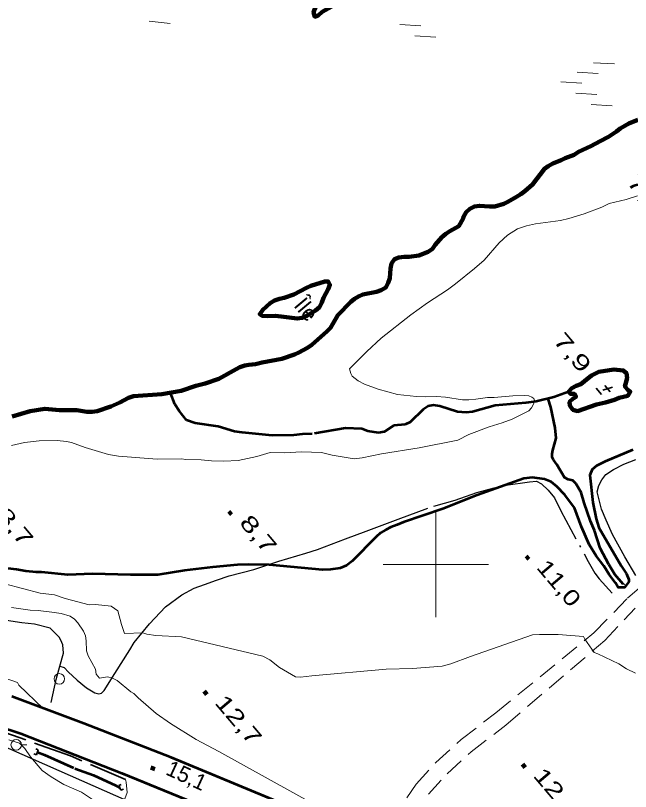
# Model space of a CAD drawing. Extents: x 386081 to 389416, y 5130568 to 5134082.
# Drawn here: x 388320.2 to 388436.9, y 5132556.9 to 5132704.2 of the extents above; entities that cross this region are included whole.
import ezdxf
from ezdxf.enums import TextEntityAlignment as Align

# ---------------------------------------------------------------- set-up
doc = ezdxf.new("R2010")
doc.units = 0
doc.header["$LTSCALE"] = 1.2
for name, pattern in [('DASH_DOUBLE_DOT', [9.2, 5, -1.2, 0.3, -1.2, 0.3, -1.2]), ('DOT_DASHED', [7.7, 5, -1.2, 0.3, -1.2]), ('LONG_DASHED', [7.5, 6, -1.5]), ('MEDIUM_DASHED', [4.5, 3, -1.5])]:
    doc.linetypes.add(name, pattern=pattern)
for name, color, linetype, lineweight in [('1', 7, 'Continuous', 53), ('19', 7, 'Continuous', 13), ('2', 7, 'Continuous', 13), ('21', 7, 'LONG_DASHED', 35), ('26', 7, 'Continuous', 35), ('3', 7, 'Continuous', 140), ('36', 7, 'Continuous', 13), ('4', 7, 'DASH_DOUBLE_DOT', 53), ('41', 7, 'DOT_DASHED', 25), ('6', 7, 'Continuous', 13), ('61', 7, 'Continuous', 13)]:
    doc.layers.add(name, color=color, linetype=linetype, lineweight=lineweight)
doc.layers.add('8', color=7, linetype='Continuous')

msp = doc.modelspace()

# ---------------------------------------------------------------- linework, layer by layer
at = {"layer": '1'}
msp.add_lwpolyline([(388437.34, 5132621.8), (388432.1, 5132619.55), (388430.49, 5132618.74), (388429.65, 5132618.01), (388429.22, 5132616.94), (388429.81, 5132611.76), (388430.41, 5132608.66), (388430.93, 5132607.04), (388435.17, 5132599.76), (388436.16, 5132598.24), (388436.62, 5132597.16), (388436.62, 5132596.7), (388435.8, 5132595.61), (388434.59, 5132595.61), (388434.09, 5132596.51), (388432.88, 5132598.09), (388431.87, 5132599.75), (388430.43, 5132601.66), (388429.09, 5132603.79), (388427.65, 5132607.17), (388426.32, 5132610.78), (388424.49, 5132613.23), (388422.98, 5132614.84), (388421.86, 5132615.68), (388420.6, 5132616.22), (388418.34, 5132616.51), (388416.7, 5132616.36), (388407.84, 5132613.17), (388401.3, 5132610.55), (388393.83, 5132608.01), (388392.66, 5132607.55), (388391.47, 5132607.1), (388390.5, 5132606.61), (388389.52, 5132605.99), (388388.67, 5132605.25), (388384.1, 5132600.63), (388383.07, 5132599.83), (388381.85, 5132599.33), (388380.02, 5132599.08), (388378.49, 5132599.01), (388368.36, 5132599.96), (388364.39, 5132600.01), (388362.38, 5132599.94), (388357.67, 5132599.49), (388352.3, 5132598.86), (388347.23, 5132598.04), (388342.09, 5132598.03), (388334.88, 5132598.25), (388330.17, 5132598.05), (388325.15, 5132598.52), (388324.17, 5132598.52), (388322.22, 5132598.76), (388320.44, 5132599.06), (388317.69, 5132599.36)], dxfattribs=at)
at = {"layer": '19', "linetype": 'MEDIUM_DASHED'}
for points in [[(388388.42, 5132546.73), (388396.24, 5132558.26), (388400, 5132562.38), (388404.77, 5132566.75), (388411.4, 5132571.84), (388429.99, 5132587.03), (388436.36, 5132593.63), (388439.58, 5132596.41)], [(388398.6, 5132556.4), (388402.13, 5132560.26), (388406.7, 5132564.45), (388413.26, 5132569.5), (388432.05, 5132585.57), (388437.82, 5132591.74)]]:
    msp.add_lwpolyline(points, dxfattribs=at)
at = {"layer": '19'}
msp.add_lwpolyline([(388341.11, 5132559.18), (388341.23, 5132558.67), (388341.4, 5132556.72), (388340.42, 5132553.96), (388338.62, 5132551.3), (388334.51, 5132546.22), (388332.38, 5132543.79), (388329.44, 5132541.34)], dxfattribs=at)
at = {"layer": '2'}
for points in [[(388438.25, 5132670.01), (388436.12, 5132669.33), (388432.89, 5132668.53), (388431.49, 5132667.85), (388428.14, 5132666.56), (388425.22, 5132665.69), (388423.63, 5132665.32), (388418.88, 5132664.7), (388417.17, 5132664.32), (388415.47, 5132663.71), (388413.58, 5132662.54), (388412, 5132661.06), (388409.14, 5132657.8), (388407.31, 5132656.2), (388403.72, 5132653.3), (388402.19, 5132652.13), (388398.42, 5132649.66), (388395.25, 5132647.44), (388389.64, 5132643), (388386.9, 5132640.47), (388383.61, 5132637.15), (388383.85, 5132636.29), (388384.1, 5132635.79), (388385.26, 5132634.87), (388386.48, 5132634.26), (388389.05, 5132633.28), (388392.72, 5132632.31), (388396.32, 5132631.89), (388398.09, 5132631.83), (388400.1, 5132631.9), (388401.81, 5132631.78), (388405.05, 5132631.24), (388406.27, 5132631.24), (388407.61, 5132631.37), (388409.81, 5132631.74), (388411.03, 5132631.74), (388414.57, 5132632), (388416.82, 5132632.07), (388417.62, 5132632.01), (388418.23, 5132631.76), (388418.59, 5132631.52), (388418.72, 5132631.15), (388418.54, 5132630.47), (388418.17, 5132629.73), (388417.62, 5132629.18), (388414.46, 5132627.57), (388412.57, 5132626.89), (388410.13, 5132626.15), (388406.23, 5132624.66), (388404.14, 5132623.61), (388396.85, 5132622.16), (388389.69, 5132621.01), (388386.04, 5132620.26), (388384.5, 5132620.09), (388380.3, 5132620.76), (388378.29, 5132621.29), (388374.49, 5132621.42), (388371.28, 5132621.2), (388368.55, 5132621.29), (388366.04, 5132620.49), (388362.49, 5132619.74), (388359.8, 5132619.61), (388357.42, 5132619.66), (388355.46, 5132619.9), (388352.58, 5132619.96), (388351.73, 5132620.08), (388347.14, 5132620), (388339.79, 5132620.6), (388337.89, 5132620.9), (388333.48, 5132622.24), (388330.84, 5132623.16), (388329.93, 5132623.34), (388328.15, 5132623.52), (388324.72, 5132623.51), (388321.96, 5132623.19), (388319.51, 5132622.57)], [(388318.22, 5132596.34), (388324.94, 5132594.59), (388327.63, 5132594.23), (388329.66, 5132593.55), (388334.19, 5132592.37), (388335.45, 5132592.42), (388338.4, 5132592.08), (388339.66, 5132591.19), (388340.34, 5132588.59), (388340.94, 5132586.87), (388344.43, 5132587.03), (388345.16, 5132586.78), (388346.85, 5132586.55), (388351.74, 5132586.26), (388367.19, 5132582.61), (388368.52, 5132581.88), (388370.36, 5132580.44), (388373.36, 5132578.67), (388374.34, 5132578.63), (388376.49, 5132578.88), (388390.54, 5132580.12), (388395.56, 5132580.25), (388401.21, 5132580.72), (388402.84, 5132581.17), (388406.57, 5132582.55), (388418.34, 5132586.63), (388419.63, 5132586.74), (388423.2, 5132586.69), (388427.98, 5132586.3), (388428.24, 5132585.83), (388430.04, 5132583.32), (388430.72, 5132583.07), (388434.74, 5132581.17), (388436.14, 5132580.16), (388437.87, 5132579.38)], [(388319.48, 5132591.81), (388323.02, 5132591.33), (388324.54, 5132591.28), (388327.16, 5132590.98), (388328.93, 5132590.68), (388330.64, 5132590.19), (388331.43, 5132589.64), (388332.05, 5132588.91), (388333.15, 5132587.32), (388333.51, 5132586.46), (388333.64, 5132585.48), (388333.7, 5132583.58), (388334.01, 5132582.66), (388335.41, 5132580.15), (388335.54, 5132579.17), (388336.15, 5132578.44), (388337.73, 5132578.69), (388338.65, 5132578.39), (388339.56, 5132577.96), (388342.14, 5132575.82), (388342.69, 5132575.51), (388343.5, 5132574.7), (388346.96, 5132571.73), (388349.62, 5132569.84), (388354.51, 5132566.8), (388358.82, 5132564.5), (388377.53, 5132554.12)], [(388282.55, 5132586.76), (388286.9, 5132586.26), (388287.82, 5132586.09), (388293.58, 5132584.66), (388298.72, 5132583.71), (388304.74, 5132582.99), (388305.59, 5132583.32), (388306.46, 5132584), (388307.32, 5132584.09), (388307.57, 5132583.69), (388307.98, 5132582.32), (388308.8, 5132580.92), (388309.5, 5132580.48), (388310.75, 5132580.13), (388317.88, 5132578.53), (388320.6, 5132577.59), (388320.9, 5132577.07), (388325.52, 5132572.69)], [(388318.96, 5132566.73), (388320.98, 5132566.09), (388322, 5132565.09), (388323.1, 5132563.48), (388325.32, 5132560.9), (388326.98, 5132559.66), (388329.44, 5132558.21), (388332.77, 5132556.74), (388335.44, 5132554.98), (388335.57, 5132554.28), (388335.74, 5132551.49), (388335.44, 5132550.36), (388334.32, 5132547.33), (388333.47, 5132546.17), (388329.44, 5132541.34)]]:
    msp.add_lwpolyline(points, dxfattribs=at)
at = {"layer": '21', "linetype": 'Continuous', "lineweight": 53}
for points in [[(388191.48, 5132611.97), (388201.34, 5132608.24), (388228.73, 5132598.22), (388268.27, 5132585.17), (388287.74, 5132578.66), (388303.84, 5132573.63), (388321.27, 5132567.92), (388340.39, 5132560.41), (388359.24, 5132552.66), (388386.08, 5132541.24), (388413.51, 5132528.97), (388446.14, 5132514.94), (388481.46, 5132500.28), (388528.45, 5132480.9), (388560.87, 5132469.08), (388592.98, 5132459.29), (388624.84, 5132449.91), (388649.31, 5132442.21), (388698.24, 5132426.15), (388719.57, 5132420.8), (388747.92, 5132415.16), (388759.06, 5132412.44)], [(388752.35, 5132420.42), (388746.56, 5132421.72), (388723.84, 5132426.42), (388706.19, 5132430.3), (388688.75, 5132435.61), (388650.33, 5132448.25), (388633.46, 5132453.57), (388619.16, 5132457.98), (388581.01, 5132468.83), (388558.46, 5132476.36), (388537.23, 5132484.09), (388513.45, 5132493.63), (388486.44, 5132504.88), (388466.69, 5132512.98), (388443.12, 5132522.9), (388422.08, 5132531.86), (388395.19, 5132543.69), (388370.98, 5132554.57), (388349.79, 5132563.34), (388333.23, 5132569.83), (388319.55, 5132574.91)]]:
    msp.add_lwpolyline(points, dxfattribs=at)
at = {"layer": '21'}
msp.add_lwpolyline([(388341.11, 5132559.18), (388330.65, 5132563.65), (388316.89, 5132568.57), (388314.62, 5132570.09)], dxfattribs=at)
at = {"layer": '26'}
for p, q in [((388435.61, 5132596.33), (388435.68, 5132596.4)), ((388435.75, 5132596.19), (388435.61, 5132596.33)), ((388435.75, 5132596.19), (388435.82, 5132596.26)), ((388324.22, 5132563.86), (388323.75, 5132564.02)), ((388324.55, 5132564.81), (388324.08, 5132564.98)), ((388324.55, 5132564.81), (388324.22, 5132563.86)), ((388339.84, 5132558.05), (388340.3, 5132558.25)), ((388340.25, 5132557.12), (388339.84, 5132558.05)), ((388340.25, 5132557.12), (388340.71, 5132557.33))]:
    msp.add_line(p, q, dxfattribs=at)
at = {"layer": '3', "lineweight": 35}
for p, q in [((388430.39, 5132633.49), (388431.43, 5132632.27)), ((388433.49, 5132633.7), (388431.67, 5132633.13)), ((388432.06, 5132633.99), (388433.07, 5132632.8))]:
    msp.add_line(p, q, dxfattribs=at)
at = {"layer": '3'}
for p, q in [((388360.74, 5132610.09), (388361.25, 5132609.48)), ((388417.11, 5132601.6), (388417.62, 5132600.99)), ((388356.05, 5132575.92), (388356.56, 5132575.31)), ((388345.94, 5132561.45), (388346.66, 5132561.11)), ((388416.46, 5132562.08), (388416.97, 5132561.47))]:
    msp.add_line(p, q, dxfattribs=at)
at = {"layer": '36'}
msp.add_line((388322.39, 5132565.76), (388321.39, 5132565.76), dxfattribs=at)
at = {"layer": '36', "lineweight": 25}
msp.add_lwpolyline([(388287.89, 5132574.37), (388317.1, 5132565.88), (388359.16, 5132547.34), (388422.11, 5132519.87), (388495.36, 5132488.91), (388546.21, 5132468.63), (388599.35, 5132467.9), (388679.46, 5132445.13), (388742.17, 5132427.49), (388747.41, 5132426.3)], dxfattribs=at)
at = {"layer": '36'}
for centre in [(388328.558, 5132578.28), (388320.384, 5132565.76)]:
    msp.add_circle(centre, 1, dxfattribs=at)
at = {"layer": '4', "linetype": 'Continuous', "lineweight": 90}
for points in [[(388378.45, 5132704.92), (388380.16, 5132705.91), (388380.96, 5132706.46), (388381.63, 5132707.14), (388381.99, 5132708), (388381.93, 5132708.92), (388381.38, 5132709.6), (388380.7, 5132710.15), (388379.79, 5132710.33), (388378.87, 5132710.03), (388378.26, 5132709.29), (388377.96, 5132708.36), (388377.78, 5132707.44), (388376.8, 5132704.86), (388377.05, 5132704), (388377.66, 5132704.24)], [(388370.63, 5132647.07), (388373.69, 5132646.71), (388374.66, 5132646.83), (388375.52, 5132647.21), (388377.17, 5132648.26), (388377.9, 5132648.87), (388378.39, 5132649.74), (388378.69, 5132650.66), (388379.54, 5132652.26), (388379.91, 5132653.12), (388379.54, 5132653.74), (388378.93, 5132653.74), (388376.3, 5132652.93), (388375.45, 5132652.56), (388373.06, 5132651.26), (388371.23, 5132650.64), (388370.31, 5132650.46), (388369.4, 5132650.15), (388368.54, 5132649.65), (388367.14, 5132648.36), (388366.59, 5132647.55), (388367.02, 5132647.25), (388368, 5132647.13), (388369.52, 5132647.19)], [(388428.17, 5132634.79), (388427.5, 5132634.24), (388426.59, 5132633.93), (388425.8, 5132633.5), (388425.19, 5132632.76), (388425.56, 5132632.39), (388426.29, 5132632.39), (388426.6, 5132631.84), (388426.05, 5132631.53), (388425.38, 5132630.86), (388425.44, 5132630.18), (388425.99, 5132629.38), (388426.85, 5132629.14), (388430.5, 5132630.38), (388432.21, 5132630.75), (388433.91, 5132631.25), (388434.76, 5132631.62), (388436.41, 5132632.05), (388436.89, 5132632.79), (388436.47, 5132633.1), (388435.86, 5132633.83), (388436.28, 5132635.37), (388436.15, 5132636.35), (388435.54, 5132636.84), (388433.78, 5132637.02), (388430.91, 5132636.58), (388429.51, 5132635.9)]]:
    msp.add_lwpolyline(points, close=True, dxfattribs=at)
for points in [[(388438.32, 5132684.46), (388436.62, 5132683.72), (388435.82, 5132683.29), (388434.97, 5132682.8), (388434.3, 5132682.24), (388432.78, 5132681.2), (388431.14, 5132680.4), (388429.43, 5132679.41), (388427.06, 5132678.36), (388426.26, 5132677.81), (388424.56, 5132677.19), (388423.77, 5132676.76), (388422.18, 5132676.14), (388421.33, 5132675.65), (388420.6, 5132675.16), (388418.35, 5132672.14), (388416.89, 5132670.91), (388416.09, 5132670.35), (388415.3, 5132669.8), (388413.66, 5132668.87), (388412.92, 5132668.5), (388411.16, 5132667.95), (388410.18, 5132667.95), (388408.29, 5132668.13), (388407.31, 5132668), (388406.46, 5132667.51), (388405.72, 5132666.89), (388405.24, 5132666.03), (388405.18, 5132665.72), (388404.33, 5132664.25), (388402.68, 5132663.32), (388401.89, 5132662.77)], [(388401.89, 5132662.77), (388401.16, 5132662.15), (388399.88, 5132660.73), (388399.33, 5132659.93), (388398.54, 5132659.38), (388396.77, 5132658.7), (388394.93, 5132658.45), (388393.96, 5132658.44), (388392.98, 5132658.32), (388392.12, 5132657.95), (388391.58, 5132657.15), (388391.39, 5132656.22), (388391.28, 5132654.38), (388390.97, 5132653.46), (388390.49, 5132652.59), (388389.63, 5132652.1), (388388.71, 5132651.79), (388386.15, 5132651.29), (388385.29, 5132650.92), (388384.56, 5132650.43), (388383.89, 5132649.87), (388381.39, 5132647.34), (388380.48, 5132645.68), (388379.99, 5132644.94), (388379.32, 5132644.26), (388376.45, 5132641.73), (388375.65, 5132641.17), (388374.01, 5132640.25), (388373.15, 5132639.87), (388370.77, 5132639.07), (388367.03, 5132638.38), (388365.75, 5132638.07), (388364.53, 5132637.94), (388363.73, 5132637.76), (388362.81, 5132637.45), (388362.08, 5132637.08), (388358.84, 5132635.28), (388356.21, 5132634.35), (388354.44, 5132633.92), (388351.68, 5132632.98), (388348.01, 5132632.36), (388342.62, 5132631.98), (388341.7, 5132631.66), (388340.05, 5132630.74), (388338.33, 5132629.99), (388335.76, 5132629.12), (388334.78, 5132629), (388333.8, 5132628.99), (388331.9, 5132629.3), (388328.59, 5132629.29), (388325.83, 5132629.59), (388323.01, 5132629.09), (388319.58, 5132628.09)]]:
    msp.add_lwpolyline(points, dxfattribs=at)
at = {"layer": '4'}
for points in [[(388425.19, 5132632.76), (388422.39, 5132631.77), (388419.04, 5132630.96), (388417.09, 5132630.71), (388411.23, 5132630.2), (388406.96, 5132628.96), (388405.74, 5132628.84), (388404.09, 5132629.02), (388400.73, 5132630.05), (388399.57, 5132630.23), (388398.54, 5132630.05), (388397.56, 5132629.43), (388395.1, 5132627.01), (388394.18, 5132626.57), (388392.05, 5132626.38), (388390.16, 5132625.21), (388389.12, 5132625.02), (388387.1, 5132625.32), (388385.94, 5132625.75), (388382.86, 5132625.91), (388376.5, 5132624.79), (388374.67, 5132624.78), (388373.02, 5132624.59), (388368.92, 5132624.52), (388363.26, 5132625.04), (388361.8, 5132625.28), (388358.67, 5132626.2), (388354.36, 5132626.85), (388352.7, 5132627.4), (388351.29, 5132629.18), (388350.49, 5132630.47), (388349.67, 5132632.62)], [(388435.56, 5132596.29), (388433.97, 5132598.12), (388432.81, 5132600.02), (388431.2, 5132603.13), (388430.08, 5132606.48), (388429.35, 5132608.2), (388428.16, 5132611.74), (388427.59, 5132613.68), (388426.53, 5132615.38), (388425.98, 5132615.93), (388425.13, 5132616.17), (388424.39, 5132616.54), (388422.97, 5132618.98), (388422.29, 5132619.9), (388422.05, 5132620.39), (388422.05, 5132621), (388422.17, 5132621.74), (388422.83, 5132624.01), (388422.63, 5132625.96), (388421.8, 5132629.88), (388421.32, 5132631.47)], [(388324.39, 5132564.34), (388325.75, 5132563.86), (388331.53, 5132561.25), (388335.02, 5132560.03), (388339.26, 5132558.03), (388340.05, 5132557.58)]]:
    msp.add_lwpolyline(points, dxfattribs=at)
at = {"layer": '41'}
for points in [[(388437.92, 5132597.89), (388435.84, 5132601.44), (388433.52, 5132605.72), (388432.3, 5132608.41), (388431.44, 5132610.5), (388430.58, 5132613.81), (388430.9, 5132615), (388431.51, 5132616.1), (388432.24, 5132617.09), (388433.7, 5132618.07), (388435.64, 5132619.06), (388437.95, 5132619.93)], [(388328.68, 5132580.71), (388329.46, 5132580.43), (388330.32, 5132579.58), (388331.05, 5132578.85), (388331.96, 5132578.06), (388333.7, 5132576.57), (388335.28, 5132575.61), (388336.04, 5132575.46), (388336.53, 5132575.59), (388337.04, 5132576.06), (388339.1, 5132579.28), (388341.95, 5132583.82), (388342.77, 5132585.22), (388345.66, 5132588.72), (388348.71, 5132591.95), (388351.82, 5132594.25), (388354.14, 5132595.51), (388356.12, 5132596.23), (388358.41, 5132597.02), (388360.79, 5132597.82), (388365.46, 5132599.05), (388370.19, 5132600.64), (388375.31, 5132602.14), (388377.51, 5132602.88), (388382.87, 5132604.86), (388386.78, 5132606.35), (388389.82, 5132607.47), (388392.87, 5132608.58), (388399.62, 5132611.1), (388403.63, 5132612.21), (388407.77, 5132613.7), (388411.06, 5132614.57), (388413.25, 5132615.07), (388417.76, 5132615.69), (388419.1, 5132615.82), (388420.07, 5132615.33), (388421.29, 5132614.11), (388422.51, 5132612.64), (388423.74, 5132610.19), (388428.91, 5132600.55), (388430.13, 5132598.35), (388430.99, 5132597.25), (388433.43, 5132594.56)], [(388327.01, 5132573.77), (388327.98, 5132578.19), (388328.68, 5132580.71), (388329.36, 5132583.17), (388329.24, 5132584.76), (388328.87, 5132585.62), (388328.51, 5132586.23), (388327.65, 5132587.08), (388326.8, 5132587.94), (388323.87, 5132588.66), (388321.43, 5132588.9), (388318.51, 5132589.38)]]:
    msp.add_lwpolyline(points, dxfattribs=at)
at = {"layer": '6'}
for p, q in [((388349.6, 5132702.72), (388345.62, 5132703.19)), ((388397.15, 5132702.3), (388393.16, 5132702.53)), ((388400.02, 5132700.12), (388396.03, 5132700.37)), ((388433.9, 5132695.07), (388429.93, 5132695.29)), ((388430.79, 5132693.26), (388426.81, 5132693.48)), ((388427.69, 5132691.42), (388423.7, 5132691.67)), ((388430.56, 5132689.26), (388426.57, 5132689.49)), ((388433.43, 5132687.08), (388429.44, 5132687.33))]:
    msp.add_line(p, q, dxfattribs=at)
at = {"layer": '61'}
for p, q in [((388400, 5132590), (388400, 5132610)), ((388390, 5132600), (388410, 5132600))]:
    msp.add_line(p, q, dxfattribs=at)

# ---------------------------------------------------------------- texts
at = {"layer": '3', "width": 1.5}
for s, p in [('    7,6', (388436.587, 5132671.92)), ('    7,9', (388422.617, 5132641.85))]:
    msp.add_text(s, height=3, rotation=310.294, dxfattribs=at).set_placement(p, align=Align.CENTER)
at = {"layer": '3'}
for s, width, p in [('8,7    ', 1.45, (388316.37, 5132609.26)), ('8,7    ', 1.45, (388362.57, 5132607.87)), ('11,0   ', 1.3, (388418.94, 5132599.38)), ('12,7   ', 1.4, (388357.88, 5132573.7)), ('12,8   ', 1.4, (388418.29, 5132559.86))]:
    msp.add_text(s, height=3, rotation=310.294, dxfattribs=dict(at, width=width)).set_placement(p)
msp.add_text('15,1   ', height=3, rotation=335.255, dxfattribs=at).set_placement((388348.54, 5132560.21))
at = {"layer": '8'}
msp.add_text('Île', height=3, rotation=309.89, dxfattribs=at).set_placement((388372.89, 5132649.11))

doc.saveas('drawing.dxf')
